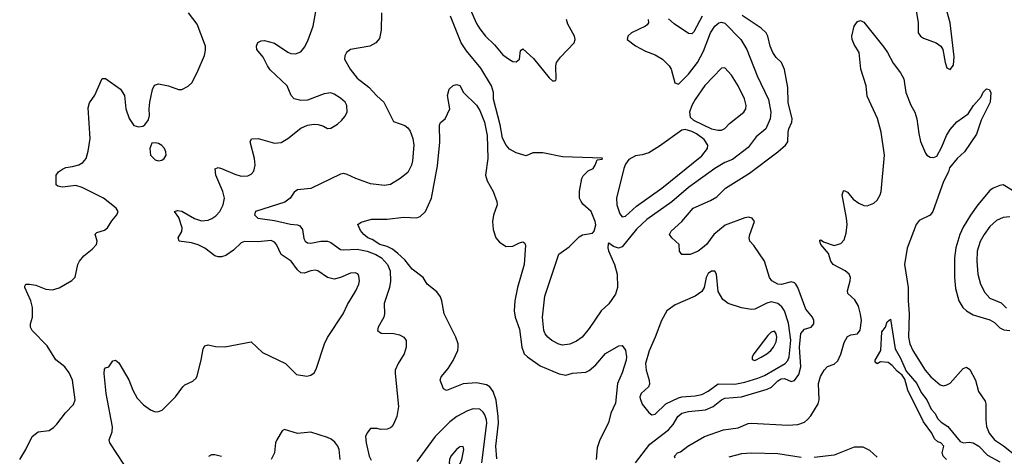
# Model space of a CAD drawing. Header units: inches. Extents: x 1550315 to 1685896, y 510706 to 640504.
# Tile 375 of 452: x 1652832 to 1658777, y 565229 to 567869. Entities that reach past the tile are written whole.
import ezdxf

# ---------------------------------------------------------------- set-up
doc = ezdxf.new("R2010")
doc.units = ezdxf.units.IN
doc.header["$MEASUREMENT"] = 0
doc.layers.add('B6556', color=7, linetype='Continuous')

msp = doc.modelspace()

# ---------------------------------------------------------------- linework, layer by layer
at = {"layer": 'B6556', "color": 5}
for points, elevation in [([(1658270, 568042), (1658250, 567998), (1658243, 567937), (1658256.3, 567850), (1658257.2, 567790), (1658271.4, 567770), (1658290, 567757.8), (1658366.7, 567730), (1658393.7, 567710), (1658406.5, 567690), (1658420.3, 567610), (1658430, 567578.8), (1658450, 567568.2), (1658470, 567594.8), (1658474.8, 567645.2), (1658451.2, 567850), (1658430, 567922.9), (1658410, 567954.3), (1658391.5, 567970), (1658341.1, 568001.1), (1658290, 568041.2)], 420), ([(1657090, 567578.7), (1657070, 567575.8), (1656970, 567470.8), (1656910, 567386), (1656890, 567349.7), (1656876.6, 567310), (1656880.3, 567280.3), (1656901.2, 567261.2), (1657009.3, 567209.3), (1657050, 567200.3), (1657070, 567200.4), (1657090, 567210.6), (1657118.8, 567241.2), (1657204.2, 567310), (1657216.4, 567330), (1657218, 567350), (1657208.5, 567390), (1657170, 567469.6), (1657130, 567533)], 460), ([(1656850, 567205.1), (1656830, 567202), (1656695.2, 567104.8), (1656630, 567064.8), (1656591.2, 567051.2), (1656550, 567045.8), (1656510, 567024.4), (1656490, 566996), (1656480.4, 566970), (1656436.1, 566790), (1656438.3, 566750), (1656455.9, 566695.9), (1656470, 566677), (1656490, 566680.8), (1656557.4, 566742.6), (1656710, 566850.2), (1656950, 567046.5), (1656985.6, 567090), (1656986.8, 567110), (1656964.7, 567144.7), (1656918.7, 567178.7), (1656890, 567194)], 460), ([(1653650, 567125.2), (1653630, 567122), (1653617.1, 567090), (1653621.6, 567050), (1653650, 567021.6), (1653670, 567015.5), (1653690, 567020.5), (1653705.2, 567030), (1653716, 567050), (1653715.1, 567070), (1653706, 567090), (1653690, 567109.2), (1653670, 567121.2)], 480), ([(1657010, 566349.5), (1656990, 566334.5), (1656978, 566310), (1656965.8, 566250), (1656950, 566225.2), (1656910, 566198.1), (1656790, 566145.6), (1656738.9, 566110), (1656706.9, 566050), (1656669.2, 565950), (1656632.2, 565867.8), (1656610.8, 565790), (1656614.6, 565750), (1656632.7, 565690), (1656634.2, 565665.8), (1656628.8, 565650), (1656584.9, 565610), (1656576.9, 565590), (1656578, 565578), (1656590, 565545.5), (1656630, 565493.4), (1656650, 565480.4), (1656670, 565483.7), (1656732.7, 565547.3), (1656810, 565583.2), (1656830.4, 565589.6), (1656910, 565595.1), (1656950, 565602.8), (1656990, 565622.6), (1657050, 565667.3), (1657150, 565666.6), (1657210, 565678.4), (1657290, 565702.9), (1657330, 565718.9), (1657453.3, 565790), (1657470.3, 565809.7), (1657478.3, 565830), (1657487.9, 565932.1), (1657475.2, 566035.2), (1657450, 566108.5), (1657433.6, 566133.6), (1657410, 566153.6), (1657370, 566163.2), (1657344.3, 566155.7), (1657270, 566118.9), (1657250, 566116.3), (1657190, 566126.6), (1657110, 566153.6), (1657077.2, 566177.3), (1657050, 566226), (1657039.1, 566330), (1657030, 566349.4)], 440), ([(1657390, 565985.1), (1657370, 565979.4), (1657350, 565959.8), (1657265, 565850), (1657255.3, 565830), (1657254, 565814), (1657270, 565809.4), (1657310, 565828), (1657342.7, 565850), (1657367.4, 565870), (1657383.5, 565890), (1657399.1, 565920.9), (1657404.1, 565950), (1657400.7, 565970)], 460), ([(1655509, 565289), (1655490, 565286.6), (1655470, 565271.3), (1655435.8, 565230), (1655426.3, 565210), (1655424.9, 565190), (1655432.5, 565172.5), (1655450, 565164.9), (1655470, 565166), (1655490, 565182.4), (1655501, 565210), (1655514.3, 565270)], 460)]:
    msp.add_lwpolyline(points, close=True, dxfattribs=dict(at, elevation=elevation))
for points, elevation in [([(1652831.8, 565210), (1652869.7, 565270.3), (1652907.3, 565350), (1652943.3, 565376.7), (1653010, 565385.3), (1653036.8, 565403.2), (1653056.8, 565423.2), (1653107.5, 565492.5), (1653157.7, 565542.3), (1653166, 565570), (1653149.8, 565690), (1653130, 565733.6), (1653103.6, 565770), (1653050, 565811.8), (1652997.8, 565897.8), (1652907.3, 565990), (1652897.6, 566010), (1652897.6, 566030), (1652909.7, 566070.3), (1652908.7, 566130), (1652899.3, 566170), (1652862, 566250), (1652862.5, 566257.5), (1652868.7, 566270), (1652890, 566270.4), (1652930, 566264.6), (1652990, 566240.3), (1653030, 566236.4), (1653070, 566248), (1653147.5, 566292.5), (1653166.8, 566313.2), (1653182.7, 566390), (1653193.2, 566410), (1653218.6, 566441.4), (1653270, 566482.8), (1653295.1, 566510), (1653298.7, 566530), (1653286.6, 566573.4), (1653296.6, 566583.4), (1653343.7, 566596.3), (1653362.9, 566610), (1653387.6, 566652.4), (1653418, 566690), (1653426.6, 566710), (1653415.1, 566730), (1653336.9, 566790), (1653210, 566854), (1653170, 566866.2), (1653090, 566856.8), (1653062.6, 566862.6), (1653051.2, 566871.2), (1653052.5, 566930), (1653065.7, 566950), (1653090, 566966.5), (1653110, 566975.4), (1653150, 566980.9), (1653187.9, 566992.1), (1653213.9, 567006.1), (1653233.1, 567030), (1653245.9, 567074.1), (1653257.2, 567150), (1653244.4, 567335.6), (1653254.2, 567365.8), (1653286.3, 567413.7), (1653330, 567513), (1653350, 567514.4), (1653440.7, 567450), (1653463.8, 567410), (1653472, 567330), (1653491.9, 567271.9), (1653521, 567230), (1653550, 567220.7), (1653574.5, 567225.5), (1653586.8, 567233.2), (1653610, 567264.7), (1653616.2, 567290), (1653614, 567330), (1653618.4, 567370), (1653633.1, 567446.9), (1653646.5, 567473.5), (1653670, 567481.3), (1653730.2, 567470.2), (1653790, 567446.4), (1653810, 567446.7), (1653850, 567466.4), (1653872.8, 567490), (1653910, 567564), (1653946.9, 567653.1), (1653954.3, 567685.7), (1653953.3, 567710), (1653903.1, 567843.1), (1653850.8, 567910)], 480), ([(1653461.4, 565181.4), (1653376.2, 565310), (1653372.3, 565330), (1653390, 565378), (1653392.8, 565407.2), (1653353.7, 565610), (1653340.9, 565730), (1653343.7, 565756.3), (1653350, 565764.7), (1653370, 565771.3), (1653393.6, 565806.4), (1653410, 565810.8), (1653430, 565794.8), (1653491.8, 565691.8), (1653515.5, 565630), (1653541.4, 565581.4), (1653579.9, 565539.9), (1653620.7, 565510), (1653650, 565497.6), (1653670, 565499.5), (1653691.8, 565508.2), (1653773.6, 565590), (1653817.2, 565650), (1653830, 565660.7), (1653876.6, 565683.4), (1653897.7, 565702.3), (1653904.4, 565715.6), (1653927.1, 565810), (1653940.1, 565879.9), (1653950, 565897.3), (1653970, 565903), (1654013.8, 565893.8), (1654070, 565890.4), (1654230, 565921), (1654297.5, 565857.5), (1654436, 565790), (1654504.1, 565724.1), (1654565.4, 565714.6), (1654590, 565719.3), (1654610, 565733.4), (1654622.9, 565757.1), (1654672.4, 565910), (1654690, 565948), (1654786, 566090), (1654812.2, 566147.8), (1654861.7, 566230), (1654879.7, 566270), (1654883.1, 566290), (1654878.9, 566318.9), (1654872.9, 566332.9), (1654858.2, 566338.2), (1654830, 566336), (1654770, 566309.7), (1654730, 566301.1), (1654690, 566311.1), (1654631.5, 566351.5), (1654615.3, 566355.3), (1654590, 566351.6), (1654550, 566335.9), (1654530, 566338), (1654510, 566356), (1654472, 566410), (1654409.9, 566449.9), (1654381.7, 566510), (1654370, 566523.5), (1654350, 566534.2), (1654270, 566525.3), (1654190, 566528.3), (1654170, 566519.8), (1654123.3, 566476.7), (1654075.9, 566444.1), (1654050, 566435.7), (1654030, 566435.7), (1654010, 566441.8), (1653950, 566488.8), (1653910, 566509), (1653870, 566520.7), (1653794, 566530), (1653789.5, 566550), (1653810.8, 566589.2), (1653812.9, 566610), (1653792.3, 566672.3), (1653766, 566710), (1653784.2, 566715.8), (1653810, 566710.9), (1653886.7, 566666.7), (1653930, 566653.4), (1653970, 566657), (1653992.9, 566667.1), (1654016.1, 566683.9), (1654039.6, 566710), (1654061.3, 566750), (1654069.1, 566790), (1654058.5, 566830), (1654016.8, 566930), (1654012.8, 566967.2), (1654030, 566975.5), (1654049.8, 566970.2), (1654130, 566934.6), (1654170, 566924), (1654210, 566925.2), (1654230, 566934.6), (1654245.7, 566954.3), (1654253.2, 566990), (1654249.8, 567030.2), (1654222.6, 567130), (1654231.4, 567148.6), (1654271, 567151), (1654370, 567122.4), (1654410, 567127.1), (1654450, 567150.2), (1654530, 567212.6), (1654570, 567231.6), (1654610, 567237.4), (1654634.9, 567234.9), (1654666.4, 567226.4), (1654690, 567210.7), (1654710, 567213), (1654750, 567237.6), (1654778, 567262), (1654795.9, 567284.1), (1654808.3, 567310), (1654808.2, 567350), (1654796.3, 567370), (1654770, 567394.3), (1654730, 567419.7), (1654710, 567427.3), (1654670, 567421), (1654570, 567382.2), (1654530, 567381.5), (1654489.9, 567389.9), (1654471.4, 567411.4), (1654446.2, 567470), (1654345.1, 567565.1), (1654327.7, 567590), (1654302.4, 567642.4), (1654263.7, 567690), (1654262.7, 567710), (1654269.5, 567730.5), (1654290, 567742), (1654310, 567743), (1654370, 567728), (1654450, 567672.7), (1654470, 567664.2), (1654497.8, 567662.2), (1654530, 567675.6), (1654554.5, 567705.5), (1654573.3, 567746.7), (1654603.5, 567830), (1654621.8, 567930)], 460), ([(1655017.1, 567910), (1655014.6, 567805.4), (1655004.1, 567755.9), (1654983.1, 567730), (1654946.6, 567710), (1654830, 567689.1), (1654805.1, 567670), (1654795.1, 567650), (1654793.7, 567630), (1654827.6, 567570), (1654870, 567516.2), (1654940.5, 567460.5), (1654988.4, 567408.4), (1655031, 567371), (1655090, 567254), (1655157.6, 567230), (1655175.5, 567215.5), (1655190, 567195.6), (1655205.6, 567150), (1655211.6, 567110), (1655204.5, 567015.5), (1655198.4, 566990), (1655174.7, 566945.3), (1655130, 566908.9), (1655070, 566873.8), (1655033.9, 566866.1), (1654950, 566877.7), (1654860.7, 566910), (1654810, 566933.7), (1654790, 566938.9), (1654770, 566935.2), (1654590, 566849.3), (1654510, 566841.3), (1654490, 566827), (1654464.5, 566790), (1654433.4, 566766.6), (1654255.3, 566710), (1654249.3, 566690), (1654270, 566669.8), (1654370, 566656.1), (1654466.1, 566633.9), (1654509.9, 566629.9), (1654523.5, 566623.5), (1654540.4, 566600.4), (1654546.7, 566546.7), (1654556, 566530), (1654570, 566520.7), (1654590, 566517.3), (1654650, 566531), (1654690, 566529.4), (1654710, 566522.2), (1654770, 566480.6), (1654790, 566477.6), (1654870, 566482.3), (1654930, 566470.2), (1654981.5, 566450), (1655016.1, 566430), (1655052.9, 566390), (1655069.9, 566350), (1655071.2, 566288.8), (1655064.2, 566250), (1655033.1, 566153.1), (1655034.8, 566090), (1655030.8, 566070), (1654997.4, 566010), (1654991.8, 565990), (1655014.7, 565974.8), (1655091.8, 565971.8), (1655124.7, 565964.8), (1655152, 565950), (1655165.1, 565930), (1655165.1, 565890), (1655154, 565850), (1655116.4, 565790), (1655099.7, 565750), (1655098.5, 565730), (1655119.6, 565530), (1655109.6, 565470.4), (1655090, 565424.7), (1655081.2, 565410), (1655070, 565402), (1655050, 565393.4), (1655010.8, 565390.8), (1654990, 565397.3), (1654950, 565398), (1654929.3, 565370.7), (1654919, 565350), (1654923.7, 565310), (1654942.7, 565230), (1654954, 565206)], 440), ([(1656625.9, 567870), (1656628.9, 567850), (1656621, 567839), (1656610.4, 567829.6), (1656526.3, 567790), (1656504.2, 567770), (1656499.5, 567750), (1656550, 567711.8), (1656610, 567679.5), (1656670, 567656.2), (1656712.7, 567630), (1656753.2, 567590), (1656766, 567570), (1656788.1, 567488.1), (1656810, 567479.6), (1656870, 567540.8), (1656925.5, 567610), (1656960.3, 567679.7), (1657003.5, 567790), (1657029.4, 567830), (1657053, 567850), (1657070, 567855), (1657090, 567848.9), (1657185.8, 567750), (1657222.9, 567690), (1657284.9, 567530), (1657353.8, 567386.2), (1657368.6, 567310), (1657363.2, 567270), (1657338.3, 567210), (1657280, 567160), (1657230, 567096.5), (1657136.1, 567023.9), (1657090, 567005.5), (1657030, 566969.2), (1656870, 566854.2), (1656770, 566769), (1656618.9, 566661.1), (1656557.2, 566602.8), (1656470, 566495), (1656446.9, 566486.9), (1656418, 566498), (1656390, 566517.3), (1656384.8, 566515.2), (1656382.4, 566490), (1656387.3, 566472.7), (1656423.9, 566390), (1656439.8, 566330), (1656440.8, 566250), (1656429.8, 566210), (1656390, 566151.8), (1656343.5, 566110), (1656270, 566002.3), (1656229.2, 565950.8), (1656194.7, 565925.3), (1656153.1, 565906.9), (1656110, 565901), (1656087.2, 565907.2), (1656045.7, 565930), (1656021.7, 565950), (1656005.8, 565970), (1655997.8, 565990), (1655989.4, 566070), (1656003, 566197), (1656087.9, 566452.1), (1656150, 566496.3), (1656210, 566556.3), (1656230, 566568.2), (1656290, 566579), (1656301, 566590), (1656311.3, 566628.7), (1656306, 566650), (1656282.8, 566710), (1656232.9, 566752.9), (1656222, 566770), (1656213.1, 566790), (1656212.6, 566832.6), (1656226.5, 566910), (1656234.5, 566925.5), (1656265, 566955), (1656294.8, 566970), (1656307.3, 566990), (1656318, 567022), (1656350, 567026), (1656352, 567032), (1656110, 567039.3), (1655990, 567064), (1655930, 567064), (1655890, 567046.8), (1655830, 567063.6), (1655790, 567086.7), (1655768.4, 567110), (1655747, 567153), (1655733.8, 567233.9), (1655692.1, 567387.9), (1655693.6, 567430), (1655681.3, 567470), (1655616, 567576), (1655530, 567680.8), (1655498, 567730), (1655432.6, 567890)], 440), ([(1655552.8, 567932.8), (1655590, 567846.7), (1655610, 567814.9), (1655645, 567770), (1655698.1, 567718.1), (1655750, 567657.6), (1655790, 567628), (1655810, 567617.3), (1655830, 567614.8), (1655849.4, 567630.6), (1655856.5, 567683.5), (1655870, 567693.4), (1655934.4, 567634.4), (1656030, 567517.1), (1656050, 567499.1), (1656060.4, 567499.6), (1656070, 567502), (1656071.3, 567508.7), (1656069.6, 567589.6), (1656073.3, 567610), (1656096.6, 567643.4), (1656179.3, 567730), (1656185.2, 567750), (1656181.2, 567770), (1656142, 567842), (1656134, 567870)], 460), ([(1656550, 565190.9), (1656637.2, 565302.8), (1656749.9, 565390.1), (1656777.6, 565422.4), (1656805.7, 565470), (1656829.7, 565490.3), (1656870, 565500.1), (1656972.8, 565510), (1657019.8, 565530), (1657070, 565570.6), (1657090, 565581.2), (1657190, 565588.9), (1657345.1, 565634.9), (1657371.8, 565648.1), (1657410, 565686), (1657430, 565698.9), (1657450, 565700.9), (1657490, 565682.2), (1657510, 565687.2), (1657536.9, 565723.1), (1657549.1, 565770), (1657540.6, 565890), (1657548.8, 565971.2), (1657570, 565998), (1657610.4, 566009.6), (1657626.6, 566030), (1657627.2, 566050), (1657618.6, 566070), (1657578.5, 566118.5), (1657531.1, 566250), (1657518.4, 566270), (1657510, 566277.7), (1657490, 566284.2), (1657431.2, 566268.8), (1657410, 566269.9), (1657374.4, 566290), (1657358.9, 566310), (1657328.6, 566408.6), (1657264.2, 566504.2), (1657241.5, 566530), (1657237.7, 566550), (1657241.7, 566570), (1657268.2, 566648.2), (1657254.5, 566670), (1657234.5, 566674.5), (1657210, 566670.5), (1657092.3, 566627.7), (1657024, 566570), (1656979.1, 566510), (1656955.5, 566490), (1656928.8, 566470), (1656881, 566450), (1656829.3, 566450), (1656817, 566470), (1656814, 566510), (1656769.3, 566550), (1656756, 566570), (1656765.1, 566590), (1656830.5, 566649.5), (1656899.1, 566730), (1657003.8, 566776.2), (1657041.4, 566798.6), (1657093, 566850), (1657238.5, 566941.5), (1657409.5, 567070), (1657456.7, 567110), (1657470.9, 567130), (1657472.2, 567190), (1657476.1, 567210), (1657494.3, 567250), (1657496.1, 567270), (1657472.3, 567367.7), (1657470, 567459), (1657450, 567567.8), (1657431.7, 567610), (1657399.7, 567639.7), (1657379.6, 567670), (1657363.6, 567710), (1657349.9, 567770), (1657339.5, 567790), (1657310, 567817), (1657195.2, 567895.2)], 420), ([(1656953.2, 567890), (1656903.3, 567796.7), (1656890, 567784.4), (1656870, 567786.6), (1656783.4, 567843.4), (1656750, 567873.6)], 420), ([(1656790, 565219), (1656785.1, 565230), (1656804.2, 565250), (1656823.1, 565256.9), (1656867.1, 565290), (1656966.9, 565350), (1657082, 565390), (1657170, 565401.4), (1657230, 565427), (1657250, 565429.4), (1657470, 565417.7), (1657530, 565422), (1657570, 565436.3), (1657590, 565451.3), (1657610, 565474.8), (1657653.8, 565546.2), (1657658.7, 565570), (1657654.8, 565670), (1657667.9, 565712.1), (1657690, 565751.2), (1657710, 565772.6), (1657750, 565786.9), (1657772.6, 565807.4), (1657790, 565847.9), (1657810, 565918), (1657830, 565953.9), (1657850, 565963.4), (1657890, 565970.9), (1657907.4, 565992.6), (1657915.9, 566050), (1657910, 566089.7), (1657896.3, 566136.4), (1657874.7, 566174.7), (1657833.1, 566213.1), (1657829.8, 566230), (1657847.4, 566290), (1657848.2, 566310), (1657840.3, 566330), (1657816.4, 566350), (1657744.5, 566390), (1657729.8, 566410), (1657715.7, 566455.7), (1657669.8, 566510), (1657662.9, 566530), (1657663.3, 566536.7), (1657670, 566539.1), (1657685.8, 566525.8), (1657750, 566504), (1657790, 566515.6), (1657810, 566537.4), (1657822.1, 566577.9), (1657828.4, 566630), (1657825.4, 566670), (1657798.7, 566810), (1657806, 566834), (1657810, 566836.3), (1657830, 566825.5), (1657864.3, 566784.3), (1657899.2, 566759.2), (1657930, 566745.9), (1657950, 566743.3), (1657990, 566759), (1658010, 566778), (1658027.6, 566810), (1658032.9, 566830), (1658053.4, 567050), (1658033.6, 567190), (1658011.7, 567271.7), (1657950, 567407.3), (1657943, 567470), (1657910.6, 567570), (1657901, 567670), (1657870, 567719.8), (1657858.3, 567750), (1657856.3, 567770), (1657870, 567830.1), (1657890, 567857.3), (1657910, 567865), (1657930, 567854.3), (1658050, 567703), (1658072.8, 567670), (1658105.9, 567605.9), (1658150, 567547.5), (1658170, 567511.8), (1658182.9, 567430), (1658213.3, 567353.3), (1658236.9, 567310), (1658249.4, 567270.6), (1658260.7, 567180.7), (1658272.2, 567132.2), (1658302.1, 567062.1), (1658310, 567050.3), (1658330, 567037.3), (1658350, 567036.5), (1658370, 567044.9), (1658399.8, 567100.2), (1658427.5, 567170), (1658450, 567205), (1658490, 567250.8), (1658559.7, 567300.3), (1658590.7, 567350), (1658636.9, 567403.1), (1658650, 567430.2), (1658670.4, 567450.4), (1658686.2, 567446.2), (1658696.3, 567430), (1658692.7, 567370), (1658638.7, 567261.3), (1658610, 567177.7), (1658537.7, 567070), (1658492.3, 567030), (1658447.2, 566972.8), (1658440.7, 566950), (1658409.6, 566890), (1658345.7, 566710), (1658330, 566687.8), (1658264.1, 566655.9), (1658244.3, 566630), (1658191.7, 566488.3), (1658174.7, 566390), (1658197.4, 566250), (1658196, 566170), (1658203.6, 566090), (1658199.6, 565950), (1658207.1, 565910), (1658224.6, 565870), (1658299.8, 565750), (1658334.5, 565710), (1658390, 565662.2), (1658410, 565656.5), (1658430, 565660.7), (1658450, 565672.4), (1658530, 565760.2), (1658550, 565768.7), (1658570, 565754.9), (1658603.2, 565690), (1658622.1, 565622.1), (1658662.5, 565562.5), (1658666, 565546), (1658665, 565450), (1658670.8, 565410), (1658685.5, 565370), (1658718.5, 565330), (1658773.3, 565293.3), (1658830, 565247.1)], 380), ([(1655713.6, 565213.6), (1655707.1, 565290), (1655722.6, 565430), (1655721.9, 565470), (1655708.2, 565568.2), (1655690, 565620.9), (1655670, 565648.9), (1655650, 565660.7), (1655590, 565674.6), (1655510, 565667), (1655410, 565627.6), (1655390, 565637.2), (1655371.3, 565690), (1655376.3, 565710), (1655419.3, 565760.7), (1655450, 565808.7), (1655476.8, 565870), (1655479.8, 565890), (1655478.8, 565910), (1655465.6, 565950), (1655394.2, 566090), (1655381.4, 566170), (1655372.9, 566192.9), (1655350, 566223.1), (1655292.4, 566270), (1655268.2, 566310), (1655201.6, 566361.6), (1655156.7, 566416.7), (1655116.1, 566456.1), (1655082.1, 566482.1), (1655050, 566497.2), (1655006.9, 566510), (1654959.4, 566539.4), (1654933.2, 566550), (1654909, 566570), (1654890, 566595.3), (1654874, 566630), (1654894.8, 566645.2), (1654956.6, 566663.4), (1655050, 566664.2), (1655150, 566675.3), (1655230, 566670.5), (1655250, 566679.3), (1655282.4, 566710), (1655318.4, 566790), (1655354.7, 566985.3), (1655368.3, 567128.3), (1655367.6, 567232.4), (1655372.7, 567247.3), (1655402, 567270), (1655428.7, 567330), (1655415.3, 567410), (1655426, 567450), (1655450, 567471.3), (1655470, 567478), (1655490, 567471.3), (1655511, 567430), (1655590, 567352.7), (1655610, 567319.3), (1655638.4, 567250), (1655654.7, 567170), (1655659.3, 567030), (1655645.1, 566930), (1655655.5, 566895.5), (1655691.6, 566830), (1655713.1, 566770), (1655716, 566750), (1655692.9, 566687.1), (1655686.7, 566650), (1655690, 566600.7), (1655707, 566550), (1655730, 566523.2), (1655770, 566497.7), (1655810, 566499.6), (1655850, 566520.3), (1655870, 566525.5), (1655879.5, 566519.5), (1655886.6, 566506.6), (1655878.3, 566390), (1655838.1, 566250), (1655822.5, 566170), (1655817.5, 566110), (1655823.5, 566070), (1655850, 565999.1), (1655864.7, 565890), (1655879, 565850), (1655897.8, 565830), (1655975.7, 565775.7), (1656090, 565727.6), (1656130, 565720.2), (1656170, 565731.4), (1656250, 565738.5), (1656270, 565747.7), (1656310, 565783.2), (1656370, 565851.3), (1656450, 565898.3), (1656470, 565900.3), (1656490, 565870.7), (1656495.1, 565830), (1656493.2, 565810), (1656470, 565734.5), (1656442.7, 565670), (1656430.1, 565549.9), (1656401.8, 565490), (1656388.1, 565431.9), (1656334.2, 565330), (1656319, 565281), (1656313.1, 565210)], 420), ([(1658837, 566830), (1658770, 566869.8), (1658750, 566867.4), (1658710, 566850.9), (1658690, 566836), (1658617.7, 566750), (1658573.6, 566686.4), (1658530, 566615.6), (1658509, 566570), (1658485, 566490), (1658476.3, 566430), (1658475.9, 566310), (1658483.5, 566243.5), (1658503.5, 566170), (1658527.9, 566130), (1658549.5, 566109.5), (1658590, 566085.6), (1658690, 566055.1), (1658717.5, 566037.5), (1658750, 566007.1), (1658774.4, 565994.4), (1658810, 565989.3)], 420), ([(1658810, 566677), (1658770, 566673.8), (1658730, 566655.5), (1658690, 566618.7), (1658655.4, 566570), (1658632.4, 566527.6), (1658614.3, 566470), (1658610.8, 566410), (1658617.3, 566330), (1658633.4, 566270), (1658659.5, 566219.5), (1658690, 566186.4), (1658757.9, 566157.9), (1658790, 566125.8)], 440), ([(1658428, 565210), (1658408.7, 565230), (1658402, 565250), (1658412.7, 565290), (1658394, 565310), (1658376.5, 565316.5), (1658356, 565336), (1658339, 565370), (1658290, 565437.2), (1658194.5, 565630), (1658176.1, 565696.1), (1658160.1, 565720.1), (1658130, 565745.1), (1658099.4, 565779.4), (1658075.9, 565795.9), (1658030, 565799.7), (1658009.5, 565789.5), (1657998, 565798), (1657998, 565810), (1658032.4, 565870), (1658038.9, 565981.1), (1658059.3, 566010), (1658070, 566042), (1658090, 566058.8), (1658119, 565879), (1658150, 565823.7), (1658183.9, 565743.9), (1658248.3, 565670), (1658276.1, 565616.1), (1658308.9, 565570), (1658335, 565515), (1658357.4, 565490), (1658376.7, 565456.7), (1658396.2, 565436.2), (1658436.3, 565410), (1658510, 565318.8), (1658530.7, 565310.7), (1658565.8, 565314.2), (1658590, 565311.4), (1658623.1, 565290), (1658676.9, 565236.9), (1658750, 565195.1)], 360), ([(1655622.7, 565190), (1655653.4, 565430), (1655650.9, 565450.9), (1655639.7, 565479.7), (1655630, 565497.2), (1655610, 565513.8), (1655570, 565515.8), (1655535.3, 565504.7), (1655470.7, 565469.3), (1655430, 565438.9), (1655341.6, 565350), (1655230, 565198.9)], 440), ([(1654768, 565210), (1654760.5, 565270), (1654753, 565290), (1654734.4, 565314.4), (1654713.1, 565333.1), (1654690, 565343.7), (1654590, 565375.3), (1654510, 565367), (1654430, 565390.8), (1654416, 565384), (1654383.6, 565330), (1654376.2, 565310), (1654369.6, 565250), (1654349.6, 565210)], 440), ([(1658010, 565224.8), (1657965.6, 565265.6), (1657924.3, 565284.3), (1657870, 565284.7), (1657750, 565236.4), (1657630, 565222.7)], 380), ([(1654050, 565227.4), (1654010, 565238.7), (1653990, 565239.1), (1653972.5, 565227.5)], 440), ([(1657550, 565221.9), (1657410, 565244.5), (1657250, 565248.6), (1657190, 565245.3), (1657115, 565225)], 380)]:
    msp.add_lwpolyline(points, dxfattribs=dict(at, elevation=elevation))

doc.saveas('drawing.dxf')
